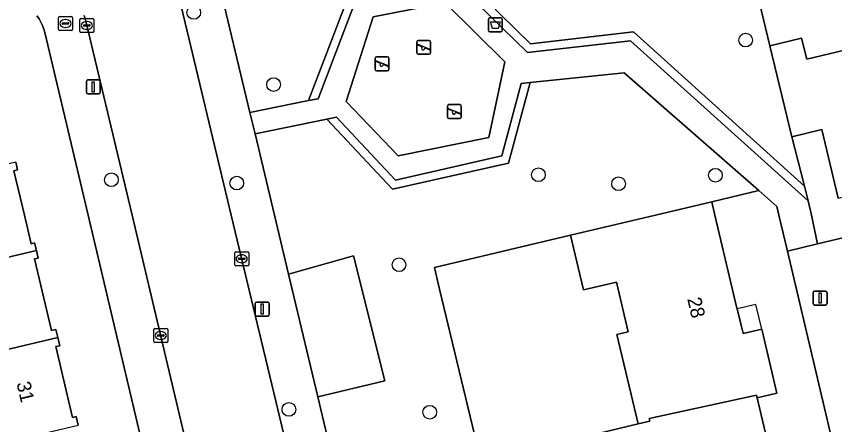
# Model space of a CAD drawing. Extents: x 162026 to 163502, y 387295 to 388169.
# Drawn here: x 163015.7 to 163074.2, y 387735 to 387764.2 of the extents above; entities that cross this region are included whole.
import ezdxf

# ---------------------------------------------------------------- set-up
doc = ezdxf.new("R2010")
doc.units = 0
for name, color, linetype in [('IMGEO_Afvalbak', 7, 'Continuous'), ('IMGEO_Boom', 7, 'Continuous'), ('IMGEO_Brandkraan', 7, 'Continuous'), ('IMGEO_Erf', 7, 'Continuous'), ('IMGEO_Groenvoorziening', 7, 'Continuous'), ('IMGEO_Haag', 7, 'Continuous'), ('IMGEO_Kolk', 7, 'Continuous'), ('IMGEO_Lichtmast', 7, 'Continuous'), ('IMGEO_Pand', 7, 'Continuous'), ('IMGEO_Pand_nummerreeks', 7, 'Continuous'), ('IMGEO_Pand_overbouw', 7, 'Continuous'), ('IMGEO_Rijbaan_lokaal_open', 7, 'Continuous'), ('IMGEO_Speelvoorziening', 7, 'Continuous'), ('IMGEO_Terreindeel_zand', 7, 'Continuous'), ('IMGEO_Voetpad_open', 7, 'Continuous')]:
    doc.layers.add(name, color=color, linetype=linetype)

msp = doc.modelspace()

# ---------------------------------------------------------------- linework, layer by layer
at = {"layer": 'IMGEO_Afvalbak'}
for p, q in [((163049.53, 387764.113), (163050.32, 387764.113)), ((163050.32, 387764.113), (163049.53, 387764.113)), ((163049.43, 387763.213), (163049.43, 387764.013)), ((163049.43, 387764.013), (163049.43, 387763.213)), ((163050.42, 387764.013), (163050.42, 387763.213)), ((163050.42, 387763.213), (163050.42, 387764.013)), ((163050.32, 387763.113), (163049.53, 387763.113)), ((163049.53, 387763.113), (163050.32, 387763.113))]:
    msp.add_line(p, q, dxfattribs=at)
msp.add_lwpolyline([(163049.573, 387763.827), (163050.277, 387763.827), (163050.128, 387763.357), (163049.722, 387763.357), (163049.573, 387763.827)], dxfattribs=at)
for centre, start, end in [((163049.53, 387764.013), 90, 180), ((163049.53, 387764.013), 90, 180), ((163050.32, 387764.013), 0, 90), ((163050.32, 387764.013), 360, 90), ((163049.53, 387763.213), 180, 270), ((163049.53, 387763.213), 180, 270), ((163050.32, 387763.213), 270, 0), ((163050.32, 387763.213), 270, 0)]:
    msp.add_arc(centre, 0.1, start, end, dxfattribs=at)
at = {"layer": 'IMGEO_Boom'}
for centre in [(163028.347, 387764.496), (163067.844, 387762.52), (163034.058, 387759.34), (163022.453, 387752.522), (163053.018, 387752.883), (163065.679, 387752.853), (163031.429, 387752.285), (163058.751, 387752.237), (163043.037, 387746.448), (163035.158, 387736.092), (163045.234, 387735.896)]:
    msp.add_circle(centre, 0.489, dxfattribs=at)
at = {"layer": 'IMGEO_Brandkraan'}
for p, q in [((163018.665, 387763.281), (163018.665, 387764.133)), ((163018.74, 387764.207), (163019.592, 387764.207)), ((163019.666, 387764.133), (163019.666, 387763.281)), ((163018.924, 387763.701), (163018.924, 387763.713)), ((163019.362, 387763.664), (163018.964, 387763.664)), ((163018.967, 387763.75), (163019.365, 387763.75)), ((163019.153, 387763.987), (163019.178, 387763.987)), ((163019.408, 387763.713), (163019.408, 387763.701)), ((163019.592, 387763.207), (163018.74, 387763.207)), ((163019.176, 387763.427), (163019.151, 387763.427))]:
    msp.add_line(p, q, dxfattribs=at)
for points in [[(163018.665, 387763.281), (163018.665, 387764.133)], [(163018.74, 387764.207), (163019.592, 387764.207)], [(163019.666, 387764.133), (163019.666, 387763.281)], [(163019.592, 387763.207), (163018.74, 387763.207)]]:
    msp.add_lwpolyline(points, dxfattribs=at)
for centre, radius, start, end in [((163018.742, 387764.131), 0.0765, 91.55205, 178.44795), ((163018.742, 387764.131), 0.0765, 91.55205, 178.44795), ((163019.59, 387764.131), 0.0765, 1.55205, 88.44795), ((163019.59, 387764.131), 0.0765, 1.55205, 88.44795), ((163018.964, 387763.71), 0.0403, 85.87752, 175.75265), ((163018.961, 387763.7), 0.0366, 178.93798, 274.71019), ((163019.365, 387763.707), 0.043, 264.86636, 352.45326), ((163019.369, 387763.712), 0.0386, 1.73085, 96.63898), ((163018.742, 387763.283), 0.0765, 181.55205, 268.44795), ((163018.742, 387763.283), 0.0765, 181.55205, 268.44795), ((163019.59, 387763.283), 0.0765, 271.55205, 358.44795), ((163019.59, 387763.283), 0.0765, 271.55205, 358.44795)]:
    msp.add_arc(centre, radius, start, end, dxfattribs=at)
for centre, major_axis, ratio, start_param, end_param in [((163019.152, 387763.707), (-0.387, 0.002), 0.722429, 4.712389, 7.853982), ((163019.177, 387763.707), (-0.39, 0.002), 0.717154, 1.570796, 4.712389)]:
    msp.add_ellipse(centre, major_axis=major_axis, ratio=ratio, start_param=start_param, end_param=end_param, dxfattribs=at)
at = {"layer": 'IMGEO_Erf'}
for points in [[(163067.318, 387771.549), (163069.587, 387762.107), (163071.854, 387762.65), (163072.213, 387761.147), (163078.611, 387762.678), (163078.837, 387761.732), (163082.626, 387762.639), (163082.393, 387763.609), (163088.956, 387765.18)], [(163035.937, 387685.9), (163020.781, 387750), (163017.695, 387763.053), (163017.622, 387763.311), (163017.527, 387763.562), (163017.409, 387763.803), (163017.271, 387764.032), (163017.112, 387764.248)], [(163074.476, 387751.208), (163073.302, 387756.117), (163071.144, 387755.601), (163072.055, 387752.065), (163072.326, 387751.012), (163072.547, 387750), (163072.997, 387747.933), (163081.633, 387750)], [(163015.609, 387753.79), (163015.741, 387753.229), (163015.477, 387753.167), (163016.223, 387750), (163016.705, 387747.953), (163016.959, 387748.013), (163017.087, 387747.47), (163017.216, 387746.926), (163016.956, 387746.865), (163018.163, 387741.74), (163018.477, 387741.814), (163018.613, 387741.235), (163018.75, 387740.654), (163018.468, 387740.588), (163019.663, 387735.514), (163019.93, 387735.577), (163020.075, 387734.96)], [(163077.782, 387717.954), (163070.839, 387747.422), (163070.232, 387750), (163070.087, 387750.614), (163068.78, 387751.758), (163065.415, 387750.958), (163065.643, 387750), (163067.224, 387743.347), (163067.237, 387743.293), (163067.658, 387741.522), (163069, 387741.841), (163070.089, 387737.258), (163068.669, 387736.92), (163069.56, 387733.168)], [(163055.221, 387733.88), (163060.149, 387735.052), (163058.628, 387741.451), (163059.443, 387741.645), (163058.597, 387745.205), (163056.248, 387744.647), (163055.651, 387747.16), (163055.319, 387748.558), (163045.567, 387746.24), (163045.939, 387744.693), (163054.37, 387709.63)]]:
    msp.add_lwpolyline(points, dxfattribs=at)
at = {"layer": 'IMGEO_Groenvoorziening'}
for points in [[(163069.587, 387762.107), (163067.318, 387771.549), (163047.048, 387767.55), (163052.44, 387762.259), (163059.811, 387763.102), (163072.055, 387752.065), (163071.144, 387755.601)], [(163072.055, 387752.065), (163059.811, 387763.102), (163052.44, 387762.259), (163047.048, 387767.55), (163043.597, 387766.885), (163043.773, 387766.308), (163046.852, 387766.901), (163052.224, 387761.63), (163059.61, 387762.475), (163072.326, 387751.012)], [(163036.548, 387758.186), (163037.245, 387758.328), (163039.981, 387765.48), (163041.559, 387765.821), (163041.383, 387766.397), (163039.537, 387765.998)], [(163054.37, 387709.63), (163045.939, 387744.693), (163045.567, 387746.24), (163055.319, 387748.558), (163061.385, 387750), (163065.415, 387750.958), (163068.78, 387751.758), (163059.156, 387760.18), (163052.422, 387759.478), (163050.872, 387753.724), (163042.573, 387751.848), (163037.873, 387756.856), (163032.732, 387755.823), (163034.122, 387750), (163035.133, 387745.764), (163039.79, 387747.075), (163042.01, 387738.142), (163037.219, 387737.001), (163039.925, 387725.638), (163044.827, 387726.805), (163047.038, 387717.905)], [(163037.873, 387756.856), (163042.573, 387751.848), (163050.872, 387753.724), (163052.422, 387759.478), (163051.783, 387759.411), (163050.387, 387754.229), (163042.776, 387752.509), (163038.565, 387756.995)], [(163037.219, 387737.001), (163042.01, 387738.142), (163039.79, 387747.075), (163035.133, 387745.764)]]:
    msp.add_lwpolyline(points, close=True, dxfattribs=at)
msp.add_lwpolyline([(163030.262, 387766.146), (163032.37, 387757.338), (163036.548, 387758.186), (163039.537, 387765.998)], dxfattribs=at)
at = {"layer": 'IMGEO_Haag'}
for points in [[(163072.055, 387752.065), (163059.811, 387763.102), (163052.44, 387762.259), (163047.048, 387767.55), (163043.597, 387766.885), (163043.773, 387766.308), (163046.852, 387766.901), (163052.224, 387761.63), (163059.61, 387762.475), (163072.326, 387751.012)], [(163036.548, 387758.186), (163037.245, 387758.328), (163039.981, 387765.48), (163041.559, 387765.821), (163041.383, 387766.397), (163039.537, 387765.998)], [(163037.873, 387756.856), (163042.573, 387751.848), (163050.872, 387753.724), (163052.422, 387759.478), (163051.783, 387759.411), (163050.387, 387754.229), (163042.776, 387752.509), (163038.565, 387756.995)]]:
    msp.add_lwpolyline(points, close=True, dxfattribs=at)
at = {"layer": 'IMGEO_Kolk'}
for p, q in [((163020.192, 387763.136), (163020.192, 387763.988)), ((163020.267, 387764.062), (163021.119, 387764.062)), ((163020.451, 387763.556), (163020.451, 387763.568)), ((163020.889, 387763.519), (163020.491, 387763.519)), ((163020.494, 387763.605), (163020.892, 387763.605)), ((163020.68, 387763.842), (163020.705, 387763.842)), ((163020.935, 387763.568), (163020.935, 387763.556)), ((163021.193, 387763.988), (163021.193, 387763.136)), ((163021.119, 387763.062), (163020.267, 387763.062)), ((163020.703, 387763.282), (163020.678, 387763.282)), ((163031.275, 387746.448), (163031.275, 387747.3)), ((163031.35, 387747.374), (163032.202, 387747.374)), ((163031.763, 387747.154), (163031.788, 387747.154)), ((163032.276, 387747.3), (163032.276, 387746.448)), ((163031.534, 387746.868), (163031.534, 387746.88)), ((163031.972, 387746.831), (163031.574, 387746.831)), ((163031.577, 387746.917), (163031.975, 387746.917)), ((163031.786, 387746.594), (163031.761, 387746.594)), ((163032.018, 387746.88), (163032.018, 387746.868)), ((163032.202, 387746.374), (163031.35, 387746.374)), ((163025.559, 387741.879), (163026.411, 387741.879)), ((163025.484, 387740.953), (163025.484, 387741.805)), ((163025.743, 387741.373), (163025.743, 387741.385)), ((163026.181, 387741.336), (163025.783, 387741.336)), ((163025.786, 387741.422), (163026.184, 387741.422)), ((163025.972, 387741.659), (163025.997, 387741.659)), ((163026.227, 387741.385), (163026.227, 387741.373)), ((163026.485, 387741.805), (163026.485, 387740.953)), ((163026.411, 387740.879), (163025.559, 387740.879)), ((163025.995, 387741.099), (163025.97, 387741.099))]:
    msp.add_line(p, q, dxfattribs=at)
for points in [[(163020.192, 387763.136), (163020.192, 387763.988)], [(163020.267, 387764.062), (163021.119, 387764.062)], [(163021.193, 387763.988), (163021.193, 387763.136)], [(163021.119, 387763.062), (163020.267, 387763.062)], [(163031.275, 387746.448), (163031.275, 387747.3)], [(163031.35, 387747.374), (163032.202, 387747.374)], [(163032.276, 387747.3), (163032.276, 387746.448)], [(163032.202, 387746.374), (163031.35, 387746.374)], [(163025.559, 387741.879), (163026.411, 387741.879)], [(163025.484, 387740.953), (163025.484, 387741.805)], [(163026.485, 387741.805), (163026.485, 387740.953)], [(163026.411, 387740.879), (163025.559, 387740.879)]]:
    msp.add_lwpolyline(points, dxfattribs=at)
for centre, radius, start, end in [((163020.269, 387763.986), 0.0765, 91.55205, 178.44795), ((163020.269, 387763.986), 0.0765, 91.55205, 178.44795), ((163020.491, 387763.565), 0.0403, 85.87752, 175.75265), ((163020.488, 387763.555), 0.0366, 178.93798, 274.71019), ((163020.892, 387763.562), 0.043, 264.86636, 352.45326), ((163020.896, 387763.567), 0.0386, 1.73085, 96.63898), ((163021.117, 387763.986), 0.0765, 1.55205, 88.44795), ((163021.117, 387763.986), 0.0765, 1.55205, 88.44795), ((163020.269, 387763.138), 0.0765, 181.55205, 268.44795), ((163020.269, 387763.138), 0.0765, 181.55205, 268.44795), ((163021.117, 387763.138), 0.0765, 271.55205, 358.44795), ((163021.117, 387763.138), 0.0765, 271.55205, 358.44795), ((163031.352, 387747.298), 0.0765, 91.55205, 178.44795), ((163031.352, 387747.298), 0.0765, 91.55205, 178.44795), ((163032.2, 387747.298), 0.0765, 1.55205, 88.44795), ((163032.2, 387747.298), 0.0765, 1.55205, 88.44795), ((163031.574, 387746.877), 0.0403, 85.87752, 175.75265), ((163031.571, 387746.867), 0.0366, 178.93798, 274.71019), ((163031.975, 387746.874), 0.043, 264.86636, 352.45326), ((163031.979, 387746.879), 0.0386, 1.73085, 96.63898), ((163031.352, 387746.45), 0.0765, 181.55205, 268.44795), ((163031.352, 387746.45), 0.0765, 181.55205, 268.44795), ((163032.2, 387746.45), 0.0765, 271.55205, 358.44795), ((163032.2, 387746.45), 0.0765, 271.55205, 358.44795), ((163025.561, 387741.803), 0.0765, 91.55205, 178.44795), ((163025.561, 387741.803), 0.0765, 91.55205, 178.44795), ((163026.409, 387741.803), 0.0765, 1.55205, 88.44795), ((163026.409, 387741.803), 0.0765, 1.55205, 88.44795), ((163025.783, 387741.382), 0.0403, 85.87752, 175.75265), ((163025.78, 387741.372), 0.0366, 178.93798, 274.71019), ((163026.184, 387741.379), 0.043, 264.86636, 352.45326), ((163026.188, 387741.384), 0.0386, 1.73085, 96.63898), ((163025.561, 387740.955), 0.0765, 181.55205, 268.44795), ((163025.561, 387740.955), 0.0765, 181.55205, 268.44795), ((163026.409, 387740.955), 0.0765, 271.55205, 358.44795), ((163026.409, 387740.955), 0.0765, 271.55205, 358.44795)]:
    msp.add_arc(centre, radius, start, end, dxfattribs=at)
for centre, major_axis, ratio, start_param, end_param in [((163020.679, 387763.562), (-0.387, 0.002), 0.722429, 4.712389, 7.853982), ((163020.704, 387763.562), (-0.39, 0.002), 0.717154, 1.570796, 4.712389), ((163031.762, 387746.874), (-0.387, 0.002), 0.722429, 4.712389, 7.853982), ((163031.787, 387746.874), (-0.39, 0.002), 0.717154, 1.570796, 4.712389), ((163025.971, 387741.379), (-0.387, 0.002), 0.722429, 4.712389, 7.853982), ((163025.996, 387741.379), (-0.39, 0.002), 0.717154, 1.570796, 4.712389)]:
    msp.add_ellipse(centre, major_axis=major_axis, ratio=ratio, start_param=start_param, end_param=end_param, dxfattribs=at)
at = {"layer": 'IMGEO_Lichtmast'}
for p, q in [((163020.659, 387758.766), (163020.659, 387759.566)), ((163020.659, 387759.566), (163020.659, 387758.766)), ((163020.759, 387759.666), (163021.549, 387759.666)), ((163021.549, 387759.666), (163020.759, 387759.666)), ((163021.649, 387759.566), (163021.649, 387758.766)), ((163021.649, 387758.766), (163021.649, 387759.566)), ((163021.549, 387758.666), (163020.759, 387758.666)), ((163020.759, 387758.666), (163021.549, 387758.666)), ((163072.678, 387743.665), (163072.678, 387744.465)), ((163072.678, 387744.465), (163072.678, 387743.665)), ((163072.778, 387744.565), (163073.568, 387744.565)), ((163073.568, 387744.565), (163072.778, 387744.565)), ((163073.668, 387744.465), (163073.668, 387743.665)), ((163073.668, 387743.665), (163073.668, 387744.465)), ((163032.747, 387742.875), (163032.747, 387743.675)), ((163032.747, 387743.675), (163032.747, 387742.875)), ((163032.847, 387743.775), (163033.637, 387743.775)), ((163033.637, 387743.775), (163032.847, 387743.775)), ((163033.737, 387743.675), (163033.737, 387742.875)), ((163033.737, 387742.875), (163033.737, 387743.675)), ((163073.568, 387743.565), (163072.778, 387743.565)), ((163072.778, 387743.565), (163073.568, 387743.565)), ((163033.637, 387742.775), (163032.847, 387742.775)), ((163032.847, 387742.775), (163033.637, 387742.775))]:
    msp.add_line(p, q, dxfattribs=at)
for points in [[(163021.079, 387759.541), (163021.229, 387759.541), (163021.229, 387758.791), (163021.079, 387758.791), (163021.079, 387759.541)], [(163073.098, 387744.44), (163073.248, 387744.44), (163073.248, 387743.69), (163073.098, 387743.69), (163073.098, 387744.44)], [(163033.167, 387743.65), (163033.317, 387743.65), (163033.317, 387742.9), (163033.167, 387742.9), (163033.167, 387743.65)]]:
    msp.add_lwpolyline(points, dxfattribs=at)
for centre, start, end in [((163020.759, 387759.566), 90, 180), ((163020.759, 387759.566), 90, 180), ((163021.549, 387759.566), 0, 90), ((163021.549, 387759.566), 360, 90), ((163020.759, 387758.766), 180, 270), ((163020.759, 387758.766), 180, 270), ((163021.549, 387758.766), 270, 0), ((163021.549, 387758.766), 270, 0), ((163072.778, 387744.465), 90, 180), ((163072.778, 387744.465), 90, 180), ((163073.568, 387744.465), 0, 90), ((163073.568, 387744.465), 360, 90), ((163032.847, 387743.675), 90, 180), ((163032.847, 387743.675), 90, 180), ((163033.637, 387743.675), 0, 90), ((163033.637, 387743.675), 360, 90), ((163072.778, 387743.665), 180, 270), ((163072.778, 387743.665), 180, 270), ((163073.568, 387743.665), 270, 0), ((163073.568, 387743.665), 270, 0), ((163032.847, 387742.875), 180, 270), ((163032.847, 387742.875), 180, 270), ((163033.637, 387742.875), 270, 0), ((163033.637, 387742.875), 270, 0)]:
    msp.add_arc(centre, 0.1, start, end, dxfattribs=at)
at = {"layer": 'IMGEO_Pand'}
for points in [[(163082.82, 387762.687), (163082.626, 387762.639), (163078.837, 387761.732), (163078.611, 387762.678), (163072.213, 387761.147), (163071.854, 387762.65), (163069.587, 387762.107), (163071.144, 387755.601), (163073.302, 387756.117), (163074.476, 387751.208), (163079.206, 387752.34), (163078.861, 387753.784), (163080.296, 387754.128), (163080.599, 387754.2), (163084.359, 387755.1), (163084.555, 387755.147)], [(163007.788, 387751.948), (163008.247, 387750), (163008.453, 387749.124), (163007.237, 387748.838), (163007.969, 387745.727), (163009.222, 387746.023), (163009.313, 387745.638), (163017.087, 387747.47), (163016.959, 387748.013), (163016.705, 387747.953), (163016.223, 387750), (163015.477, 387753.167), (163015.741, 387753.229), (163015.609, 387753.79)], [(163067.224, 387743.347), (163065.643, 387750), (163065.415, 387750.958), (163061.385, 387750), (163055.319, 387748.558), (163055.651, 387747.16), (163056.248, 387744.647), (163058.597, 387745.205), (163059.443, 387741.645), (163058.628, 387741.451), (163060.149, 387735.052), (163060.989, 387735.251), (163060.948, 387735.445), (163068.628, 387737.115), (163068.669, 387736.92), (163070.089, 387737.258), (163069, 387741.841), (163067.658, 387741.522), (163067.237, 387743.293)], [(163018.613, 387741.235), (163018.477, 387741.814), (163018.163, 387741.74), (163016.956, 387746.865), (163017.216, 387746.926), (163017.087, 387747.47), (163009.313, 387745.638), (163009.976, 387742.822), (163008.698, 387742.521), (163009.446, 387739.343), (163010.707, 387739.639), (163010.766, 387739.387)], [(163020.075, 387734.96), (163019.93, 387735.577), (163019.663, 387735.514), (163018.468, 387740.588), (163018.75, 387740.654), (163018.613, 387741.235), (163010.766, 387739.387), (163011.471, 387736.394), (163010.248, 387736.107), (163010.972, 387733.029), (163012.247, 387733.329), (163012.294, 387733.128)], [(163071.363, 387731.668), (163069.994, 387731.343), (163069.583, 387733.073), (163069.56, 387733.168), (163068.669, 387736.92), (163068.628, 387737.115), (163060.948, 387735.445), (163060.989, 387735.251), (163060.149, 387735.052), (163055.221, 387733.88), (163056.203, 387729.75), (163061.179, 387730.933), (163062.624, 387724.85), (163063.422, 387725.04), (163063.376, 387725.235), (163070.996, 387726.95), (163071.042, 387726.756), (163072.451, 387727.091)]]:
    msp.add_lwpolyline(points, close=True, dxfattribs=at)
at = {"layer": 'IMGEO_Pand_overbouw'}
msp.add_lwpolyline([(163068.579, 387743.612), (163067.237, 387743.293), (163067.658, 387741.522), (163069, 387741.841)], close=True, dxfattribs=at)
at = {"layer": 'IMGEO_Rijbaan_lokaal_open'}
for points in [[(163040.747, 387709.481), (163031.027, 387750), (163027.331, 387765.463)], [(163020.499, 387764.278), (163020.645, 387763.768), (163023.93, 387750), (163039.254, 387685.294)]]:
    msp.add_lwpolyline(points, dxfattribs=at)
at = {"layer": 'IMGEO_Speelvoorziening'}
for p, q in [((163044.309, 387761.602), (163044.309, 387762.402)), ((163044.309, 387762.402), (163044.309, 387761.602)), ((163044.409, 387762.502), (163045.199, 387762.502)), ((163045.199, 387762.502), (163044.409, 387762.502)), ((163045.299, 387762.402), (163045.299, 387761.602)), ((163045.299, 387761.602), (163045.299, 387762.402)), ((163044.692, 387762.03), (163044.353, 387762.167)), ((163044.378, 387762.227), (163045.254, 387761.874)), ((163045.23, 387761.814), (163044.89, 387761.951)), ((163041.325, 387760.42), (163041.325, 387761.22)), ((163041.325, 387761.22), (163041.325, 387760.42)), ((163041.425, 387761.32), (163042.215, 387761.32)), ((163042.215, 387761.32), (163041.425, 387761.32)), ((163042.315, 387761.22), (163042.315, 387760.42)), ((163042.315, 387760.42), (163042.315, 387761.22)), ((163045.199, 387761.502), (163044.409, 387761.502)), ((163044.409, 387761.502), (163045.199, 387761.502)), ((163041.708, 387760.848), (163041.369, 387760.985)), ((163041.394, 387761.045), (163042.27, 387760.692)), ((163042.246, 387760.632), (163041.906, 387760.769)), ((163042.215, 387760.32), (163041.425, 387760.32)), ((163041.425, 387760.32), (163042.215, 387760.32)), ((163046.504, 387757.001), (163046.504, 387757.801)), ((163046.504, 387757.801), (163046.504, 387757.001)), ((163046.604, 387757.901), (163047.394, 387757.901)), ((163047.394, 387757.901), (163046.604, 387757.901)), ((163047.494, 387757.801), (163047.494, 387757.001)), ((163047.494, 387757.001), (163047.494, 387757.801)), ((163046.887, 387757.429), (163046.548, 387757.566)), ((163046.573, 387757.626), (163047.449, 387757.273)), ((163047.425, 387757.213), (163047.085, 387757.35)), ((163047.394, 387756.901), (163046.604, 387756.901)), ((163046.604, 387756.901), (163047.394, 387756.901))]:
    msp.add_line(p, q, dxfattribs=at)
for centre, radius, start, end in [((163044.409, 387762.402), 0.1, 90, 180), ((163044.409, 387762.402), 0.1, 90, 180), ((163045.199, 387762.402), 0.1, 0, 90), ((163045.199, 387762.402), 0.1, 360, 90), ((163044.366, 387762.197), 0.0327, 68.07798, 248.07798), ((163044.771, 387761.94), 0.12, 130.99278, 5.16318), ((163045.242, 387761.844), 0.0327, 248.07798, 68.07798), ((163041.425, 387761.22), 0.1, 90, 180), ((163041.425, 387761.22), 0.1, 90, 180), ((163042.215, 387761.22), 0.1, 0, 90), ((163042.215, 387761.22), 0.1, 360, 90), ((163044.409, 387761.602), 0.1, 180, 270), ((163044.409, 387761.602), 0.1, 180, 270), ((163045.199, 387761.602), 0.1, 270, 0), ((163045.199, 387761.602), 0.1, 270, 0), ((163041.382, 387761.015), 0.0327, 68.07798, 248.07798), ((163041.787, 387760.758), 0.12, 130.99278, 5.16318), ((163042.258, 387760.662), 0.0327, 248.07798, 68.07798), ((163041.425, 387760.42), 0.1, 180, 270), ((163041.425, 387760.42), 0.1, 180, 270), ((163042.215, 387760.42), 0.1, 270, 0), ((163042.215, 387760.42), 0.1, 270, 0), ((163046.604, 387757.801), 0.1, 90, 180), ((163046.604, 387757.801), 0.1, 90, 180), ((163047.394, 387757.801), 0.1, 0, 90), ((163047.394, 387757.801), 0.1, 360, 90), ((163046.561, 387757.596), 0.0327, 68.07798, 248.07798), ((163046.966, 387757.339), 0.12, 130.99278, 5.16318), ((163047.437, 387757.243), 0.0327, 248.07798, 68.07798), ((163046.604, 387757.001), 0.1, 180, 270), ((163046.604, 387757.001), 0.1, 180, 270), ((163047.394, 387757.001), 0.1, 270, 0), ((163047.394, 387757.001), 0.1, 270, 0)]:
    msp.add_arc(centre, radius, start, end, dxfattribs=at)
at = {"layer": 'IMGEO_Terreindeel_zand'}
msp.add_lwpolyline([(163050.618, 387760.972), (163046.333, 387765.177), (163041.191, 387764.186), (163039.255, 387758.133), (163042.972, 387754.246), (163049.467, 387755.54)], close=True, dxfattribs=at)
at = {"layer": 'IMGEO_Voetpad_open'}
for points in [[(163039.981, 387765.48), (163037.245, 387758.328), (163036.548, 387758.186), (163032.37, 387757.338), (163032.732, 387755.823), (163037.873, 387756.856), (163038.565, 387756.995), (163042.776, 387752.509), (163050.387, 387754.229), (163051.783, 387759.411), (163052.422, 387759.478), (163059.156, 387760.18), (163068.78, 387751.758), (163070.087, 387750.614), (163070.232, 387750), (163070.839, 387747.422), (163072.997, 387747.933), (163072.547, 387750), (163072.326, 387751.012), (163059.61, 387762.475), (163052.224, 387761.63), (163046.852, 387766.901)], [(163043.637, 387710.045), (163042.01, 387716.878), (163039.925, 387725.638), (163037.219, 387737.001), (163035.133, 387745.764), (163034.122, 387750), (163032.732, 387755.823), (163032.37, 387757.338), (163030.262, 387766.146)], [(163027.331, 387765.463), (163031.027, 387750), (163040.747, 387709.481)], [(163017.112, 387764.248), (163017.271, 387764.032), (163017.409, 387763.803), (163017.527, 387763.562), (163017.622, 387763.311), (163017.695, 387763.053), (163020.781, 387750), (163035.937, 387685.9), (163036.385, 387683.982), (163037.359, 387679.596), (163048.355, 387633.26)], [(163023.93, 387750), (163020.645, 387763.768), (163020.499, 387764.278)], [(163117.024, 387750), (163116.279, 387753.187), (163115.112, 387758.014), (163081.633, 387750), (163072.997, 387747.933), (163070.839, 387747.422), (163077.782, 387717.954)], [(163046.876, 387630.853), (163047.132, 387630.898), (163051.868, 387632.035), (163040.421, 387680.369), (163039.957, 387680.253), (163038.774, 387685.174), (163039.254, 387685.294), (163023.93, 387750)]]:
    msp.add_lwpolyline(points, dxfattribs=at)
msp.add_lwpolyline([(163041.191, 387764.186), (163046.333, 387765.177), (163050.618, 387760.972), (163049.467, 387755.54), (163042.972, 387754.246), (163039.255, 387758.133)], close=True, dxfattribs=at)

# ---------------------------------------------------------------- texts
at = {"layer": 'IMGEO_Pand_nummerreeks'}
for s, rotation, p in [('28', 283.05177, (163063.661, 387744.001)), ('31', 283.3397, (163015.651, 387737.967))]:
    msp.add_text(s, height=1, rotation=rotation, dxfattribs=at).set_placement(p)

doc.saveas('drawing.dxf')
